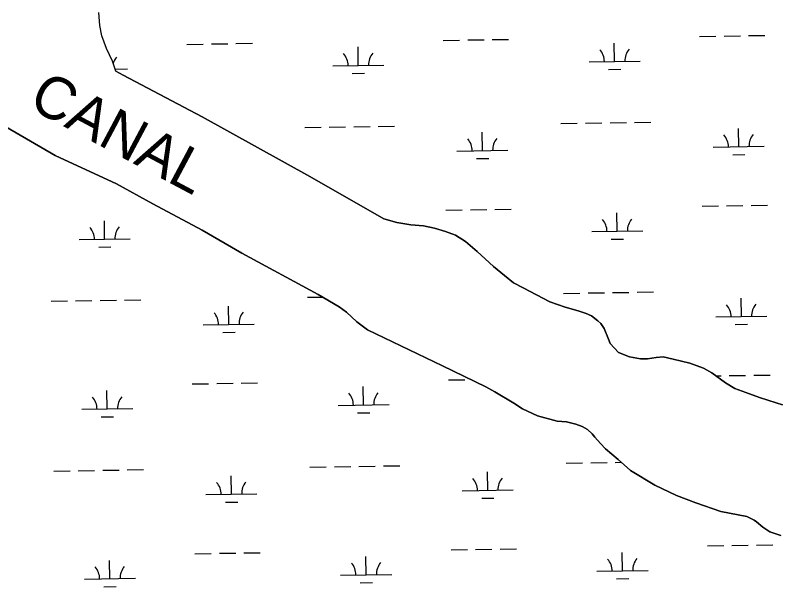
# Model space of a CAD drawing. Extents: x 3823584 to 3861785, y 301729 to 327625.
# Drawn here: x 3852193 to 3853692, y 322737 to 323857 of the extents above; entities that cross this region are included whole.
import ezdxf

# ---------------------------------------------------------------- set-up
doc = ezdxf.new("R2010")
doc.units = 0
for name, color, linetype in [('V-RIVR-IDEN', 7, 'Continuous'), ('V-TOPO-SHOR', 7, 'Continuous'), ('V-WETL-SWMP', 7, 'Continuous')]:
    doc.layers.add(name, color=color, linetype=linetype)

msp = doc.modelspace()

# ---------------------------------------------------------------- linework, layer by layer
at = {"layer": 'V-TOPO-SHOR'}
for points in [[(3852389.4, 323747.2), (3852382.9, 323767.1), (3852371.3, 323791.4), (3852362.6, 323816.6), (3852358.3, 323836.8), (3852356.2, 323862.3)], [(3852389.4, 323747.2), (3852404, 323739.2), (3852558.9, 323657.9), (3852769.5, 323540.9), (3852914.5, 323458.1), (3852940, 323450.8), (3852967.2, 323446.5), (3852991.9, 323444.4), (3853013.5, 323439.9), (3853035.2, 323433.1), (3853054.7, 323426), (3853074.7, 323413.4), (3853097, 323393.8), (3853112.9, 323379.5), (3853129.3, 323364.9), (3853151.1, 323346.8), (3853168.6, 323332.5), (3853187.3, 323322.6), (3853239.3, 323295.2), (3853269.6, 323284.9), (3853294.8, 323277.8), (3853310.7, 323272.7), (3853320.9, 323267.7), (3853333.8, 323258.4), (3853339.6, 323252.6), (3853346.1, 323243.2), (3853354.2, 323222.2), (3853357.9, 323213.7), (3853374.1, 323196.3), (3853395.5, 323187.3), (3853416.8, 323183.5), (3853431, 323183.6), (3853447.9, 323186.5), (3853461.2, 323187.7), (3853481.2, 323183.1), (3853513.9, 323175), (3853540.6, 323165.2), (3853557, 323156.2), (3853583.5, 323136.9), (3853601.8, 323125.7), (3853623.5, 323117.8), (3853650.2, 323108), (3853682.7, 323097.4), (3853695.2, 323093.9)], [(3853132, 323119.2), (3853114.2, 323129.1), (3853029.1, 323169.9), (3852964, 323201.6), (3852882.8, 323240.2), (3852861.4, 323256.4), (3852841.3, 323275.1), (3852827.1, 323285.8), (3852785.9, 323309.4), (3852636.5, 323390.9), (3852558.6, 323435.8), (3852462.1, 323487.6), (3852391.3, 323526.5), (3852271.2, 323582.3), (3852174.1, 323637.9)], [(3853691.8, 322837.3), (3853670.1, 322844.9), (3853656.7, 322854), (3853644.5, 322864.7), (3853640, 322867.5), (3853625, 322874.6), (3853574.2, 322884.5), (3853525.3, 322901.9), (3853487.8, 322916.1), (3853445.3, 322936.3), (3853397.4, 322964.9), (3853373.4, 322986.6), (3853348.6, 323007.2), (3853338.8, 323018), (3853328, 323030.1), (3853322.6, 323037), (3853313.5, 323045), (3853302.9, 323051), (3853290.6, 323055.9), (3853272, 323060.3), (3853254, 323061.8), (3853215.1, 323072.1), (3853186, 323086), (3853169, 323096.7), (3853132, 323119.2)]]:
    msp.add_lwpolyline(points, dxfattribs=at)
at = {"layer": 'V-WETL-SWMP'}
for p, q in [((3852358.3, 323836.8), (3852356.2, 323862.3)), ((3852362.6, 323816.6), (3852358.3, 323836.8)), ((3852371.3, 323791.4), (3852362.6, 323816.6)), ((3853126.9, 323809), (3853158.9, 323809.5)), ((3853532.7, 323815.3), (3853564.7, 323815.8)), ((3853580.7, 323816), (3853612.7, 323816.5)), ((3853628.7, 323816.8), (3853660.7, 323817.3)), ((3852529, 323799.8), (3852561, 323800.3)), ((3852577, 323800.6), (3852609, 323801.1)), ((3852625, 323801.3), (3852657, 323801.8)), ((3852864.5, 323758.6), (3852864, 323794.6)), ((3853030.9, 323807.6), (3853062.9, 323808.1)), ((3853078.9, 323808.3), (3853110.9, 323808.8)), ((3853366.4, 323766.3), (3853365.8, 323802.3)), ((3852382.9, 323767.1), (3852371.3, 323791.4)), ((3852389.4, 323747.2), (3852382.9, 323767.1)), ((3853316.4, 323765.5), (3853416.4, 323767.1)), ((3852388, 323751.2), (3852412.7, 323751.6)), ((3852814.5, 323757.8), (3852914.5, 323759.3)), ((3853354.6, 323750.7), (3853378.6, 323751.1)), ((3852404, 323739.2), (3852389.4, 323747.2)), ((3852558.9, 323657.9), (3852404, 323739.2)), ((3852852.8, 323742.9), (3852876.8, 323743.3)), ((3852769.5, 323540.9), (3852558.9, 323657.9)), ((3853261.4, 323644.6), (3853293.4, 323645.1)), ((3853309.4, 323645.3), (3853341.4, 323645.8)), ((3853357.4, 323646.1), (3853389.4, 323646.6)), ((3853405.4, 323646.8), (3853437.4, 323647.3)), ((3852174.1, 323637.9), (3852271.2, 323582.3)), ((3852759.6, 323636.9), (3852791.6, 323637.3)), ((3852807.6, 323637.6), (3852839.6, 323638.1)), ((3852855.5, 323638.3), (3852887.5, 323638.8)), ((3852903.5, 323639.1), (3852935.5, 323639.6)), ((3853609.5, 323599.2), (3853608.9, 323635.2)), ((3853107.6, 323591.5), (3853107.1, 323627.5)), ((3853559.5, 323598.4), (3853659.5, 323600)), ((3853057.6, 323590.7), (3853157.6, 323592.2)), ((3852271.2, 323582.3), (3852391.3, 323526.5)), ((3853095.9, 323575.9), (3853119.9, 323576.2)), ((3853597.7, 323583.6), (3853621.7, 323584)), ((3852914.5, 323458.1), (3852769.5, 323540.9)), ((3852391.3, 323526.5), (3852462.1, 323487.6)), ((3852462.1, 323487.6), (3852558.6, 323435.8)), ((3853537.8, 323482.7), (3853569.8, 323483.2)), ((3853585.8, 323483.4), (3853617.8, 323483.9)), ((3853633.8, 323484.1), (3853665.8, 323484.6)), ((3853036, 323474.9), (3853068, 323475.4)), ((3853084, 323475.7), (3853116, 323476.2)), ((3853132, 323476.4), (3853164, 323476.9)), ((3853371.5, 323433.7), (3853371, 323469.7)), ((3852367.8, 323418.2), (3852367.3, 323454.2)), ((3852940, 323450.8), (3852914.5, 323458.1)), ((3852967.2, 323446.5), (3852940, 323450.8)), ((3852558.6, 323435.8), (3852636.5, 323390.9)), ((3852991.9, 323444.4), (3852967.2, 323446.5)), ((3853013.5, 323439.9), (3852991.9, 323444.4)), ((3853035.2, 323433.1), (3853013.5, 323439.9)), ((3853321.5, 323432.9), (3853421.5, 323434.4)), ((3853054.7, 323426), (3853035.2, 323433.1)), ((3853074.7, 323413.4), (3853054.7, 323426)), ((3852317.8, 323417.4), (3852417.8, 323419)), ((3853097, 323393.8), (3853074.7, 323413.4)), ((3853359.8, 323418), (3853383.8, 323418.4)), ((3852356.1, 323402.6), (3852380.1, 323402.9)), ((3852636.5, 323390.9), (3852785.9, 323309.4)), ((3853112.9, 323379.5), (3853097, 323393.8)), ((3853129.3, 323364.9), (3853112.9, 323379.5)), ((3853151.1, 323346.8), (3853129.3, 323364.9)), ((3853168.6, 323332.5), (3853151.1, 323346.8)), ((3853187.3, 323322.6), (3853168.6, 323332.5)), ((3853239.3, 323295.2), (3853187.3, 323322.6)), ((3853410.5, 323314.2), (3853442.5, 323314.7)), ((3852764.7, 323304.2), (3852794.1, 323304.7)), ((3852785.9, 323309.4), (3852827.1, 323285.8)), ((3853266.5, 323312), (3853298.5, 323312.5)), ((3853314.5, 323312.7), (3853346.5, 323313.2)), ((3853362.5, 323313.4), (3853394.5, 323313.9)), ((3853614.6, 323266.6), (3853614, 323302.6)), ((3852262.8, 323296.5), (3852294.8, 323297)), ((3852310.8, 323297.2), (3852342.8, 323297.7)), ((3852358.8, 323298), (3852390.8, 323298.5)), ((3852406.8, 323298.7), (3852438.8, 323299.2)), ((3852610.9, 323251.1), (3852610.3, 323287.1)), ((3852827.1, 323285.8), (3852841.3, 323275.1)), ((3853269.6, 323284.9), (3853239.3, 323295.2)), ((3853294.8, 323277.8), (3853269.6, 323284.9)), ((3852841.3, 323275.1), (3852861.4, 323256.4)), ((3853310.7, 323272.7), (3853294.8, 323277.8)), ((3853320.9, 323267.7), (3853310.7, 323272.7)), ((3852861.4, 323256.4), (3852882.8, 323240.2)), ((3853333.8, 323258.4), (3853320.9, 323267.7)), ((3853339.6, 323252.6), (3853333.8, 323258.4)), ((3853564.6, 323265.8), (3853664.6, 323267.3)), ((3852560.9, 323250.3), (3852660.9, 323251.9)), ((3852882.8, 323240.2), (3852964, 323201.6)), ((3853346.1, 323243.2), (3853339.6, 323252.6)), ((3853354.2, 323222.2), (3853346.1, 323243.2)), ((3853602.8, 323251), (3853626.8, 323251.3)), ((3852599.1, 323235.5), (3852623.1, 323235.9)), ((3853357.9, 323213.7), (3853354.2, 323222.2)), ((3853374.1, 323196.3), (3853357.9, 323213.7)), ((3852964, 323201.6), (3853029.1, 323169.9)), ((3853395.5, 323187.3), (3853374.1, 323196.3)), ((3853416.8, 323183.5), (3853395.5, 323187.3)), ((3853431, 323183.6), (3853416.8, 323183.5)), ((3853447.9, 323186.5), (3853431, 323183.6)), ((3853461.2, 323187.7), (3853447.9, 323186.5)), ((3853481.2, 323183.1), (3853461.2, 323187.7)), ((3853513.9, 323175), (3853481.2, 323183.1)), ((3853029.1, 323169.9), (3853114.2, 323129.1)), ((3853540.6, 323165.2), (3853513.9, 323175)), ((3853557, 323156.2), (3853540.6, 323165.2)), ((3853583.5, 323136.9), (3853557, 323156.2)), ((3853565, 323150.4), (3853575, 323150.5)), ((3853591, 323150.8), (3853623, 323151.3)), ((3853639, 323151.5), (3853671, 323152)), ((3852539.3, 323134.6), (3852571.3, 323135)), ((3852587.3, 323135.3), (3852619.3, 323135.8)), ((3852635.3, 323136), (3852667.3, 323136.5)), ((3853041.1, 323142.3), (3853073.1, 323142.8)), ((3853601.8, 323125.7), (3853583.5, 323136.9)), ((3852373, 323085.6), (3852372.4, 323121.5)), ((3852874.8, 323093.3), (3852874.2, 323129.3)), ((3853114.2, 323129.1), (3853132, 323119.2)), ((3853623.5, 323117.8), (3853601.8, 323125.7)), ((3853132, 323119.2), (3853169, 323096.7)), ((3853650.2, 323108), (3853623.5, 323117.8)), ((3853682.7, 323097.4), (3853650.2, 323108)), ((3852824.8, 323092.5), (3852924.8, 323094.1)), ((3853169, 323096.7), (3853186, 323086)), ((3853695.2, 323093.9), (3853682.7, 323097.4)), ((3852323, 323084.8), (3852422.9, 323086.3)), ((3852863, 323077.7), (3852887, 323078)), ((3853186, 323086), (3853215.1, 323072.1)), ((3852361.2, 323069.9), (3852385.2, 323070.3)), ((3853215.1, 323072.1), (3853254, 323061.8)), ((3853254, 323061.8), (3853272, 323060.3)), ((3853272, 323060.3), (3853290.6, 323055.9)), ((3853290.6, 323055.9), (3853302.9, 323051)), ((3853302.9, 323051), (3853313.4, 323045)), ((3853313.4, 323045), (3853322.6, 323037)), ((3853322.6, 323037), (3853328, 323030.1)), ((3853328, 323030.1), (3853338.8, 323018)), ((3853338.8, 323018), (3853348.6, 323007.2)), ((3853348.6, 323007.2), (3853373.4, 322986.6)), ((3853373.4, 322986.6), (3853397.4, 322964.9)), ((3852769.8, 322971.6), (3852801.8, 322972.1)), ((3852817.8, 322972.3), (3852849.8, 322972.8)), ((3852865.8, 322973.1), (3852897.8, 322973.6)), ((3852913.8, 322973.8), (3852945.8, 322974.3)), ((3853271.7, 322979.3), (3853303.7, 322979.8)), ((3853319.7, 322980.1), (3853351.7, 322980.6)), ((3853367.7, 322980.8), (3853379.6, 322981)), ((3852268, 322963.8), (3852300, 322964.3)), ((3852316, 322964.6), (3852348, 322965.1)), ((3852364, 322965.3), (3852396, 322965.8)), ((3852412, 322966.1), (3852444, 322966.6)), ((3853117.9, 322926.2), (3853117.3, 322962.2)), ((3853397.4, 322964.9), (3853445.3, 322936.3)), ((3852616, 322918.5), (3852615.5, 322954.5)), ((3853067.9, 322925.4), (3853167.9, 322927)), ((3853445.3, 322936.3), (3853487.8, 322916.1)), ((3852566, 322917.7), (3852666, 322919.2)), ((3853106.1, 322910.6), (3853130.1, 322911)), ((3853487.8, 322916.1), (3853525.3, 322901.9)), ((3852604.3, 322902.9), (3852628.3, 322903.2)), ((3853525.3, 322901.9), (3853574.2, 322884.5)), ((3853574.2, 322884.5), (3853625, 322874.6)), ((3853625, 322874.6), (3853640, 322867.5)), ((3853640, 322867.5), (3853644.5, 322864.7)), ((3853644.5, 322864.7), (3853656.7, 322854)), ((3853656.7, 322854), (3853670.1, 322844.9)), ((3853670.1, 322844.9), (3853691.8, 322837.3)), ((3853046.3, 322809.7), (3853078.3, 322810.1)), ((3853094.3, 322810.4), (3853126.3, 322810.9)), ((3853142.2, 322811.1), (3853174.2, 322811.6)), ((3853548.1, 322817.4), (3853580.1, 322817.9)), ((3853596.1, 322818.1), (3853628.1, 322818.6)), ((3853644.1, 322818.9), (3853676.1, 322819.4)), ((3852544.4, 322801.9), (3852576.4, 322802.4)), ((3852592.4, 322802.7), (3852624.4, 322803.2)), ((3852640.4, 322803.4), (3852672.4, 322803.9)), ((3852879.9, 322760.7), (3852879.4, 322796.7)), ((3853381.8, 322768.4), (3853381.2, 322804.4)), ((3852378.1, 322752.9), (3852377.5, 322788.9)), ((3852829.9, 322759.9), (3852929.9, 322761.4)), ((3853331.8, 322767.6), (3853431.8, 322769.2)), ((3852328.1, 322752.1), (3852428.1, 322753.7)), ((3852868.2, 322745), (3852892.2, 322745.4)), ((3853370, 322752.8), (3853394, 322753.1)), ((3852366.3, 322737.3), (3852390.3, 322737.7))]:
    msp.add_line(p, q, dxfattribs=at)
for centre, start, end in [((3852809.3, 323758.2), 0.1115, 41.6552), ((3852919.8, 323759.9), 140.1115, 181.6552), ((3853311.1, 323765.9), 0.1115, 41.6552), ((3853421.6, 323767.6), 140.1115, 181.6552), ((3852417.9, 323752.1), 140.1115, 162.568), ((3853052.4, 323591.1), 0.1115, 41.6552), ((3853162.8, 323592.8), 140.1115, 181.6552), ((3853554.2, 323598.8), 0.1115, 41.6552), ((3853664.7, 323600.5), 140.1115, 181.6552), ((3853316.3, 323433.3), 0.1115, 41.6552), ((3853426.7, 323435), 140.1115, 181.6552), ((3852312.6, 323417.8), 0.1115, 41.6552), ((3852423.1, 323419.5), 140.1115, 181.6552), ((3853559.4, 323266.2), 0.1115, 41.6552), ((3853669.8, 323267.9), 140.1115, 181.6552), ((3852555.7, 323250.7), 0.1115, 41.6552), ((3852666.1, 323252.4), 140.1115, 181.6552), ((3852317.7, 323085.2), 0.1115, 41.6552), ((3852428.2, 323086.9), 140.1115, 181.6552), ((3852819.6, 323092.9), 0.1115, 41.6552), ((3852930, 323094.6), 140.1115, 181.6552), ((3852560.8, 322918.1), 0.1115, 41.6552), ((3852671.3, 322919.8), 140.1115, 181.6552), ((3853062.6, 322925.8), 0.1115, 41.6552), ((3853173.1, 322927.5), 140.1115, 181.6552), ((3853326.5, 322768), 0.1115, 41.6552), ((3853437, 322769.7), 140.1115, 181.6552), ((3852322.8, 322752.5), 0.1115, 41.6552), ((3852433.3, 322754.2), 140.1115, 181.6552), ((3852824.7, 322760.3), 0.1115, 41.6552), ((3852935.2, 322762), 140.1115, 181.6552)]:
    msp.add_arc(centre, 35.2, start, end, dxfattribs=at)

# ---------------------------------------------------------------- texts
at = {"layer": 'V-RIVR-IDEN'}
msp.add_text('CANAL', height=83, rotation=331.9621, dxfattribs=at).set_placement((3852215.4, 323677.3))

doc.saveas('drawing.dxf')
